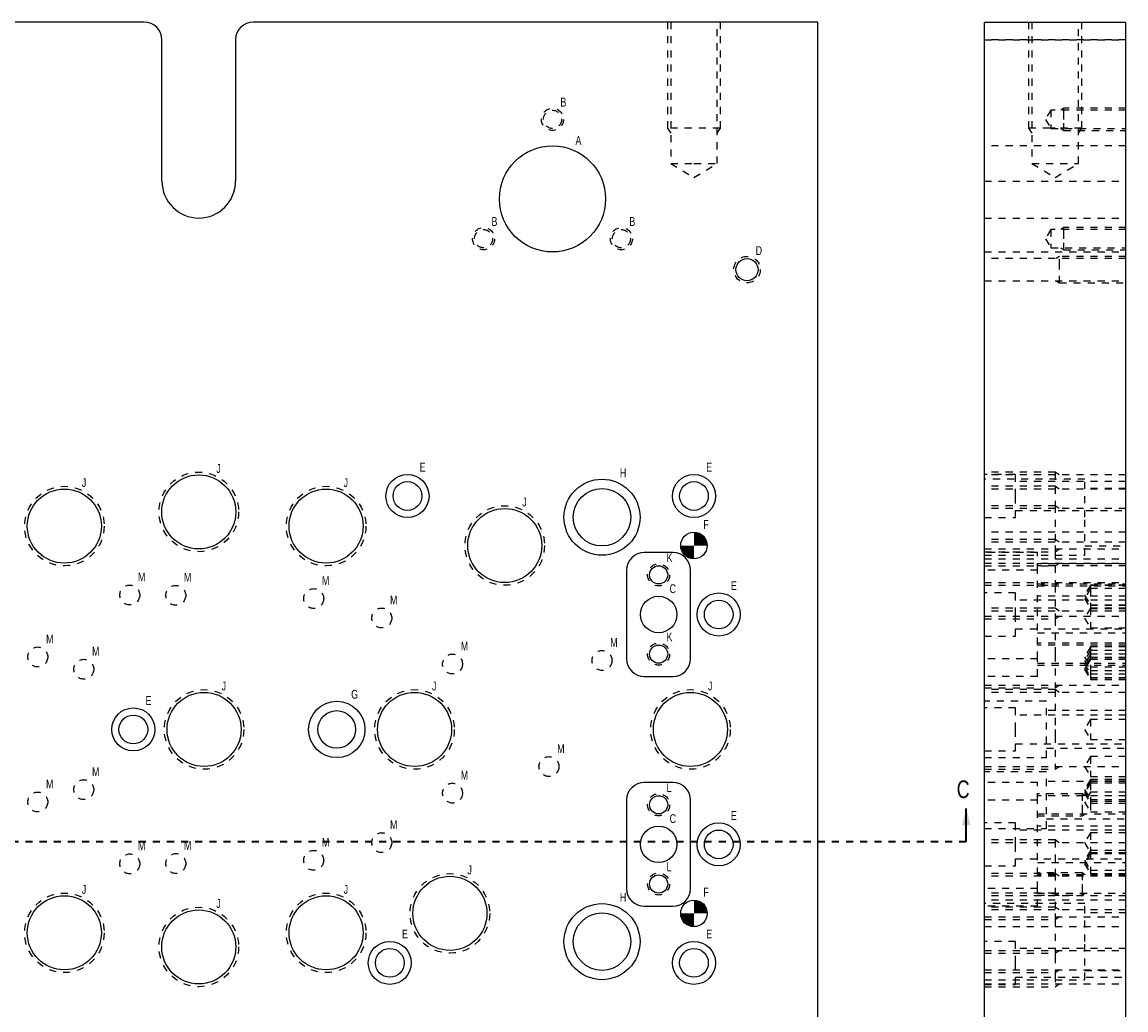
# Model space of a CAD drawing. Header units: inches. Extents: x 1802 to 2468, y -253 to -72.
# Tile 557 of 570: x 2437 to 2452, y -188 to -174. Entities that reach past the tile are written whole.
import ezdxf

# ---------------------------------------------------------------- set-up
doc = ezdxf.new("R2010")
doc.units = ezdxf.units.IN
doc.header["$LTSCALE"] = 0.5
doc.header["$MEASUREMENT"] = 0
doc.linetypes.add('HIDDEN', pattern=[0.225, 0.15, -0.075])
doc.linetypes.add('PHANTOM', pattern=[0.25, 0.125, -0.025, 0.025, -0.025, 0.025, -0.025])
for name, color, linetype in [('SID-M-D', 42, 'Continuous'), ('SID-M-F', 202, 'Continuous'), ('SID-M-H', 4, 'HIDDEN'), ('SID-M-S', 105, 'Continuous')]:
    doc.layers.add(name, color=color, linetype=linetype)
doc.styles.add('SLDTEXTSTYLE0', font='TXT', dxfattribs={"width": 0.595745})

msp = doc.modelspace()

# ---------------------------------------------------------------- hatches: boundary and pattern name
at = {"layer": 'SID-M-F'}
h = msp.add_hatch(color=256, dxfattribs=at)
edge = h.paths.add_edge_path(flags=0)
edge.add_arc((2446.31754, -181.85117), 0.1875, 0, 90)
edge.add_line((2446.31754, -181.66367), (2446.31754, -181.85117))
edge.add_line((2446.31754, -181.85117), (2446.50504, -181.85117))
h = msp.add_hatch(color=256, dxfattribs=at)
edge = h.paths.add_edge_path(flags=0)
edge.add_arc((2446.31754, -181.85117), 0.1875, 180, 270)
edge.add_line((2446.31754, -182.03867), (2446.31754, -181.85117))
edge.add_line((2446.31754, -181.85117), (2446.13004, -181.85117))
h = msp.add_hatch(color=256, dxfattribs=at)
edge = h.paths.add_edge_path(flags=0)
edge.add_arc((2446.31754, -187.05117), 0.1875, 0, 90)
edge.add_line((2446.31754, -186.86367), (2446.31754, -187.05117))
edge.add_line((2446.31754, -187.05117), (2446.50504, -187.05117))
h = msp.add_hatch(color=256, dxfattribs=at)
edge = h.paths.add_edge_path(flags=0)
edge.add_arc((2446.31754, -187.05117), 0.1875, 180, 270)
edge.add_line((2446.31754, -187.23867), (2446.31754, -187.05117))
edge.add_line((2446.31754, -187.05117), (2446.13004, -187.05117))

# ---------------------------------------------------------------- linework, layer by layer
at = {"color": 7, "linetype": 'Continuous', "lineweight": 35}
msp.add_line((2450.16754, -186.03827), (2450.16754, -185.56827), dxfattribs=at)
at = {"color": 7, "linetype": 'PHANTOM', "lineweight": 35}
msp.add_line((2450.16754, -186.03827), (2428.46754, -186.03827), dxfattribs=at)
at = {"color": 7, "linetype": 'Continuous', "lineweight": 35}
msp.add_solid([(2450.16754, -185.56827), (2450.10754, -185.80827), (2450.22754, -185.80827)], dxfattribs=at)
at = {"layer": 'SID-M-H'}
for p, q in [((2445.94254, -174.45117), (2445.94254, -175.95117)), ((2445.98944, -174.45117), (2445.98944, -176.45117)), ((2446.64564, -176.45117), (2446.64564, -174.45117)), ((2446.69254, -175.95117), (2446.69254, -174.45117)), ((2451.04856, -174.45117), (2451.04856, -175.95117)), ((2451.09546, -174.45117), (2451.09546, -176.45117)), ((2451.75166, -176.45117), (2451.75166, -174.45117)), ((2451.79856, -175.95117), (2451.79856, -174.45117)), ((2450.42356, -174.70117), (2452.42356, -174.70117)), ((2452.42356, -174.70117), (2450.42356, -174.70117)), ((2451.54356, -175.66992), (2451.50194, -175.69767)), ((2452.42356, -175.66992), (2451.54356, -175.66992)), ((2451.36356, -175.69767), (2451.28635, -175.82617)), ((2451.28635, -175.82617), (2451.36356, -175.95467)), ((2451.36356, -175.69767), (2451.36356, -175.95467)), ((2452.42356, -175.69767), (2451.36356, -175.69767)), ((2451.54356, -175.82617), (2451.54356, -175.78011)), ((2445.94254, -175.95117), (2445.98944, -176.02152)), ((2446.68532, -175.95117), (2445.94254, -175.95117)), ((2446.64564, -176.02152), (2446.69254, -175.95117)), ((2446.69254, -175.95117), (2446.68534, -175.95117)), ((2451.04856, -175.95117), (2451.09546, -176.02152)), ((2451.42356, -175.95117), (2451.3504, -175.95117)), ((2451.36356, -175.95467), (2452.42356, -175.95467)), ((2451.50194, -175.95467), (2451.54356, -175.98242)), ((2451.54356, -175.98242), (2452.42356, -175.98242)), ((2451.75166, -176.02152), (2451.79856, -175.95117)), ((2452.42356, -176.20117), (2450.42356, -176.20117)), ((2445.98944, -176.45117), (2446.31754, -176.45117)), ((2445.98944, -176.45117), (2446.31754, -176.64831)), ((2446.31754, -176.45117), (2446.64564, -176.45117)), ((2446.31754, -176.64831), (2446.64564, -176.45117)), ((2451.09546, -176.45117), (2451.75166, -176.45117)), ((2451.09546, -176.45117), (2451.42356, -176.64831)), ((2451.42356, -176.64831), (2451.75166, -176.45117)), ((2450.42356, -176.70117), (2452.42356, -176.70117)), ((2450.42356, -176.70117), (2452.42356, -176.70117)), ((2450.42356, -177.22117), (2452.42356, -177.22117)), ((2451.36356, -177.38517), (2451.28635, -177.51367)), ((2451.36356, -177.38517), (2451.36356, -177.64217)), ((2452.42356, -177.38517), (2451.36356, -177.38517)), ((2451.54356, -177.35742), (2451.50194, -177.38517)), ((2452.42356, -177.35742), (2451.54356, -177.35742)), ((2451.28635, -177.51367), (2451.36356, -177.64217)), ((2451.54356, -177.51367), (2451.54356, -177.46761)), ((2450.42356, -177.70117), (2452.42356, -177.70117)), ((2451.36356, -177.64217), (2452.42356, -177.64217)), ((2451.50194, -177.64217), (2451.54356, -177.66992)), ((2451.54356, -177.66992), (2452.42356, -177.66992)), ((2452.42356, -177.79492), (2450.42356, -177.79492)), ((2451.48356, -177.76367), (2451.43669, -177.79492)), ((2452.42356, -177.76367), (2451.48356, -177.76367)), ((2451.48356, -177.95117), (2451.48356, -177.90058)), ((2450.42356, -178.10742), (2452.42356, -178.10742)), ((2451.43669, -178.10742), (2451.48356, -178.13867)), ((2451.48356, -178.13867), (2452.42356, -178.13867)), ((2451.42356, -180.81367), (2450.42356, -180.81367)), ((2450.86356, -180.84667), (2450.42356, -180.84667)), ((2450.86356, -181.15117), (2450.86356, -180.84667)), ((2451.48214, -180.85272), (2451.42356, -180.81367)), ((2451.42356, -180.81367), (2451.42356, -180.82059)), ((2452.42356, -180.85272), (2450.42356, -180.85272)), ((2451.84356, -180.91367), (2450.42356, -180.91367)), ((2452.42356, -180.94817), (2450.86356, -180.94817)), ((2451.84356, -181.45117), (2451.84356, -180.91367)), ((2451.42356, -181.01367), (2450.42356, -181.01367)), ((2452.42356, -181.05272), (2450.42356, -181.05272)), ((2450.86356, -181.45567), (2450.86356, -181.15117)), ((2451.48214, -181.05272), (2451.42356, -181.01367)), ((2451.42356, -181.01367), (2451.42356, -181.02059)), ((2452.42356, -181.04492), (2451.84356, -181.04492)), ((2451.42356, -181.28867), (2450.42356, -181.28867)), ((2451.48214, -181.32772), (2451.42356, -181.28867)), ((2452.42356, -181.32772), (2450.42356, -181.32772)), ((2450.42356, -181.45567), (2450.86356, -181.45567)), ((2450.86356, -181.35417), (2452.42356, -181.35417)), ((2451.84356, -181.98867), (2451.84356, -181.45117)), ((2452.42356, -181.66367), (2450.42356, -181.66367)), ((2451.42356, -181.76367), (2450.42356, -181.76367)), ((2451.48214, -181.80272), (2451.42356, -181.76367)), ((2452.42356, -181.80272), (2450.42356, -181.80272)), ((2450.42356, -181.89962), (2452.42356, -181.89962)), ((2450.42356, -181.93867), (2451.42356, -181.93867)), ((2451.42356, -181.85117), (2451.42356, -181.93916)), ((2451.42356, -181.93867), (2451.48214, -181.89962)), ((2451.84356, -181.85742), (2452.42356, -181.85742)), ((2451.17356, -181.95117), (2450.42356, -181.95117)), ((2450.42356, -181.98867), (2451.84356, -181.98867)), ((2450.42356, -182.03867), (2452.42356, -182.03867)), ((2451.17356, -182.20117), (2451.17356, -181.95117)), ((2450.42356, -182.09962), (2452.42356, -182.09962)), ((2450.42356, -182.13867), (2451.42356, -182.13867)), ((2451.17356, -182.20117), (2450.42356, -182.20117)), ((2451.17356, -182.20117), (2450.42356, -182.20117)), ((2452.42356, -182.10992), (2451.17356, -182.10992)), ((2452.42356, -182.13767), (2451.17356, -182.13767)), ((2451.17356, -183.45117), (2451.17356, -182.20117)), ((2451.42356, -182.13867), (2451.48214, -182.09962)), ((2450.42356, -182.37462), (2452.42356, -182.37462)), ((2451.17356, -182.39467), (2452.42356, -182.39467)), ((2451.42356, -182.41367), (2451.48214, -182.37462)), ((2450.42356, -182.41367), (2451.42356, -182.41367)), ((2450.86356, -182.52167), (2450.42356, -182.52167)), ((2450.86356, -182.82617), (2450.86356, -182.52167)), ((2451.17356, -182.42242), (2452.42356, -182.42242)), ((2451.42356, -182.41367), (2451.42356, -182.41416)), ((2451.92356, -182.41054), (2451.83907, -182.55117)), ((2451.92356, -182.41476), (2451.83907, -182.55539)), ((2451.92356, -182.46054), (2451.83907, -182.60117)), ((2451.83907, -182.55117), (2451.92356, -182.69179)), ((2451.83907, -182.55539), (2451.92356, -182.69601)), ((2451.92356, -182.41054), (2451.92356, -182.41476)), ((2452.42356, -182.41054), (2451.92356, -182.41054)), ((2451.92356, -182.41476), (2451.92356, -182.46054)), ((2452.42356, -182.41476), (2451.92356, -182.41476)), ((2451.92356, -182.46054), (2451.92356, -182.73554)), ((2452.42356, -182.46054), (2451.92356, -182.46054)), ((2452.42356, -182.62317), (2450.86356, -182.62317)), ((2452.42356, -182.56837), (2451.17356, -182.56837)), ((2451.83907, -182.60117), (2451.92356, -182.74179)), ((2451.92356, -182.69179), (2452.42356, -182.69179)), ((2451.92356, -182.69601), (2452.42356, -182.69601)), ((2451.42356, -182.73867), (2450.42356, -182.73867)), ((2452.42356, -182.77772), (2450.42356, -182.77772)), ((2450.42356, -182.84962), (2452.42356, -182.84962)), ((2450.86356, -183.13067), (2450.86356, -182.82617)), ((2451.48214, -182.77772), (2451.42356, -182.73867)), ((2451.42356, -182.88867), (2451.48214, -182.84962)), ((2451.92356, -182.73554), (2451.83907, -182.87617)), ((2451.92356, -182.73554), (2451.92356, -183.01679)), ((2452.42356, -182.73554), (2451.92356, -182.73554)), ((2451.92356, -182.74179), (2452.42356, -182.74179)), ((2450.42356, -182.88867), (2451.42356, -182.88867)), ((2450.86356, -183.02917), (2452.42356, -183.02917)), ((2451.83907, -182.87617), (2451.92356, -183.01679)), ((2451.92356, -183.01679), (2452.42356, -183.01679)), ((2450.42356, -183.13067), (2450.86356, -183.13067)), ((2451.17356, -183.08397), (2452.42356, -183.08397)), ((2452.42356, -183.22992), (2451.17356, -183.22992)), ((2452.42356, -183.25767), (2451.17356, -183.25767)), ((2451.42356, -183.30117), (2451.42356, -183.38916)), ((2451.92356, -183.28554), (2451.83907, -183.42617)), ((2451.92356, -183.33554), (2451.83907, -183.47617)), ((2451.92356, -183.28554), (2451.92356, -183.33554)), ((2452.42356, -183.28554), (2451.92356, -183.28554)), ((2451.92356, -183.33554), (2451.92356, -183.61679)), ((2452.42356, -183.33554), (2451.92356, -183.33554)), ((2451.17356, -183.45117), (2450.42356, -183.45117)), ((2451.17356, -183.45117), (2450.42356, -183.45117)), ((2451.17356, -183.70117), (2451.17356, -183.45117)), ((2451.92356, -183.38554), (2451.83907, -183.52617)), ((2451.83907, -183.42617), (2451.92356, -183.56679)), ((2451.92356, -183.43554), (2451.83907, -183.57617)), ((2451.92356, -183.4594), (2451.83907, -183.60002)), ((2451.92356, -183.46154), (2451.83907, -183.60217)), ((2451.83907, -183.47617), (2451.92356, -183.61679)), ((2452.42356, -183.38554), (2451.92356, -183.38554)), ((2452.42356, -183.43554), (2451.92356, -183.43554)), ((2452.42356, -183.4594), (2451.92356, -183.4594)), ((2452.42356, -183.46154), (2451.92356, -183.46154)), ((2451.17356, -183.51467), (2452.42356, -183.51467)), ((2451.17356, -183.54242), (2452.42356, -183.54242)), ((2451.83907, -183.52617), (2451.92356, -183.66679)), ((2451.83907, -183.57617), (2451.92356, -183.71679)), ((2451.83907, -183.60002), (2451.92356, -183.74065)), ((2451.83907, -183.60217), (2451.92356, -183.74279)), ((2451.92356, -183.56679), (2452.42356, -183.56679)), ((2451.92356, -183.61679), (2451.92356, -183.66679)), ((2451.92356, -183.61679), (2452.42356, -183.61679)), ((2451.17356, -183.70117), (2450.42356, -183.70117)), ((2451.92356, -183.66679), (2451.92356, -183.74065)), ((2451.92356, -183.66679), (2452.42356, -183.66679)), ((2451.92356, -183.71679), (2452.42356, -183.71679)), ((2451.92356, -183.74065), (2451.92356, -183.74279)), ((2451.92356, -183.74065), (2452.42356, -183.74065)), ((2451.92356, -183.74279), (2452.42356, -183.74279)), ((2450.42356, -183.82462), (2452.42356, -183.82462)), ((2450.42356, -183.86367), (2451.42356, -183.86367)), ((2451.42356, -183.88867), (2450.42356, -183.88867)), ((2452.42356, -183.92772), (2450.42356, -183.92772)), ((2451.42356, -183.86367), (2451.48214, -183.82462)), ((2451.48214, -183.92772), (2451.42356, -183.88867)), ((2451.29856, -184.05267), (2450.42356, -184.05267)), ((2451.29856, -184.45117), (2451.29856, -184.05267)), ((2450.86356, -184.14667), (2450.42356, -184.14667)), ((2450.86356, -184.45117), (2450.86356, -184.14667)), ((2452.42356, -184.24817), (2450.86356, -184.24817)), ((2452.42356, -184.18567), (2451.29856, -184.18567)), ((2451.92356, -184.31054), (2451.83907, -184.45117)), ((2451.92356, -184.31054), (2451.92356, -184.59179)), ((2452.42356, -184.31054), (2451.92356, -184.31054)), ((2450.86356, -184.75567), (2450.86356, -184.45117)), ((2451.29856, -184.84967), (2451.29856, -184.45117)), ((2451.42356, -184.45117), (2451.42356, -184.53916)), ((2451.83907, -184.45117), (2451.92356, -184.59179)), ((2450.86356, -184.65417), (2452.42356, -184.65417)), ((2451.29856, -184.71667), (2452.42356, -184.71667)), ((2451.92356, -184.59179), (2452.42356, -184.59179)), ((2450.42356, -184.75567), (2450.86356, -184.75567)), ((2450.42356, -184.84967), (2451.29856, -184.84967)), ((2451.92356, -184.83554), (2451.83907, -184.97617)), ((2451.92356, -184.83554), (2451.92356, -185.11679)), ((2452.42356, -184.83554), (2451.92356, -184.83554)), ((2450.42356, -184.97462), (2452.42356, -184.97462)), ((2450.42356, -185.01367), (2451.42356, -185.01367)), ((2451.29856, -185.05267), (2450.42356, -185.05267)), ((2451.29856, -185.45117), (2451.29856, -185.05267)), ((2451.42356, -185.01367), (2451.48214, -184.97462)), ((2451.83907, -184.97617), (2451.92356, -185.11679)), ((2451.17356, -185.20117), (2450.42356, -185.20117)), ((2451.17356, -185.45117), (2451.17356, -185.20117)), ((2452.42356, -185.18567), (2451.29856, -185.18567)), ((2451.92356, -185.15954), (2451.83907, -185.30017)), ((2451.92356, -185.16169), (2451.83907, -185.30231)), ((2451.92356, -185.18554), (2451.83907, -185.32617)), ((2451.92356, -185.21054), (2451.83907, -185.35117)), ((2451.92356, -185.11679), (2452.42356, -185.11679)), ((2451.92356, -185.15954), (2451.92356, -185.16169)), ((2452.42356, -185.15954), (2451.92356, -185.15954)), ((2451.92356, -185.16169), (2451.92356, -185.21054)), ((2452.42356, -185.16169), (2451.92356, -185.16169)), ((2452.42356, -185.18554), (2451.92356, -185.18554)), ((2451.92356, -185.21054), (2451.92356, -185.49179)), ((2452.42356, -185.21054), (2451.92356, -185.21054)), ((2451.80356, -185.35992), (2451.17356, -185.35992)), ((2451.84519, -185.38767), (2451.80356, -185.35992)), ((2451.83907, -185.30017), (2451.92356, -185.44079)), ((2451.83907, -185.30231), (2451.92356, -185.44294)), ((2451.83907, -185.32617), (2451.92356, -185.46679)), ((2451.92356, -185.33554), (2451.83907, -185.47617)), ((2451.83907, -185.35117), (2451.92356, -185.49179)), ((2452.42356, -185.33554), (2451.92356, -185.33554)), ((2451.17356, -185.45117), (2450.42356, -185.45117)), ((2451.17356, -185.45117), (2450.42356, -185.45117)), ((2452.42356, -185.38767), (2451.17356, -185.38767)), ((2451.17356, -186.70117), (2451.17356, -185.45117)), ((2451.29856, -185.84967), (2451.29856, -185.45117)), ((2451.80356, -185.51617), (2451.80356, -185.56222)), ((2451.83907, -185.47617), (2451.92356, -185.61679)), ((2451.92356, -185.44079), (2452.42356, -185.44079)), ((2451.92356, -185.44294), (2452.42356, -185.44294)), ((2451.92356, -185.46679), (2452.42356, -185.46679)), ((2451.92356, -185.49179), (2451.92356, -185.61679)), ((2451.92356, -185.49179), (2452.42356, -185.49179)), ((2451.17356, -185.64467), (2452.42356, -185.64467)), ((2451.17356, -185.67242), (2451.80356, -185.67242)), ((2451.80356, -185.67242), (2451.84519, -185.64467)), ((2451.92356, -185.61679), (2452.42356, -185.61679)), ((2450.86356, -185.77167), (2450.42356, -185.77167)), ((2450.86356, -186.07617), (2450.86356, -185.77167)), ((2452.42356, -185.81837), (2451.17356, -185.81837)), ((2451.29856, -185.71667), (2452.42356, -185.71667)), ((2450.42356, -185.84967), (2451.29856, -185.84967)), ((2452.42356, -185.87317), (2450.86356, -185.87317)), ((2451.92356, -185.91054), (2451.83907, -186.05117)), ((2451.92356, -185.91054), (2451.92356, -186.19179)), ((2452.42356, -185.91054), (2451.92356, -185.91054)), ((2451.42356, -186.01367), (2450.42356, -186.01367)), ((2452.42356, -186.05272), (2450.42356, -186.05272)), ((2450.86356, -186.38067), (2450.86356, -186.07617)), ((2451.48214, -186.05272), (2451.42356, -186.01367)), ((2451.42356, -186.01367), (2451.42356, -186.02059)), ((2451.83907, -186.05117), (2451.92356, -186.19179)), ((2450.86356, -186.27917), (2452.42356, -186.27917)), ((2451.92356, -186.16054), (2451.83907, -186.30117)), ((2451.92356, -186.20632), (2451.83907, -186.34695)), ((2451.92356, -186.21054), (2451.83907, -186.35117)), ((2451.83907, -186.30117), (2451.92356, -186.44179)), ((2452.42356, -186.16054), (2451.92356, -186.16054)), ((2451.92356, -186.19179), (2451.92356, -186.44179)), ((2451.92356, -186.19179), (2452.42356, -186.19179)), ((2452.42356, -186.20632), (2451.92356, -186.20632)), ((2452.42356, -186.21054), (2451.92356, -186.21054)), ((2450.42356, -186.38067), (2450.86356, -186.38067)), ((2451.17356, -186.33397), (2452.42356, -186.33397)), ((2451.83907, -186.34695), (2451.92356, -186.48757)), ((2451.83907, -186.35117), (2451.92356, -186.49179)), ((2451.92356, -186.44179), (2451.92356, -186.48757)), ((2451.92356, -186.44179), (2452.42356, -186.44179)), ((2451.42356, -186.48867), (2450.42356, -186.48867)), ((2452.42356, -186.52772), (2450.42356, -186.52772)), ((2451.80356, -186.47992), (2451.17356, -186.47992)), ((2452.42356, -186.50767), (2451.17356, -186.50767)), ((2451.48214, -186.52772), (2451.42356, -186.48867)), ((2451.84519, -186.50767), (2451.80356, -186.47992)), ((2451.92356, -186.48757), (2451.92356, -186.49179)), ((2451.92356, -186.48757), (2452.42356, -186.48757)), ((2451.92356, -186.49179), (2452.42356, -186.49179)), ((2451.17356, -186.70117), (2450.42356, -186.70117)), ((2451.17356, -186.70117), (2450.42356, -186.70117)), ((2451.42356, -186.76367), (2450.42356, -186.76367)), ((2451.17356, -186.95117), (2451.17356, -186.70117)), ((2451.17356, -186.76467), (2452.42356, -186.76467)), ((2451.48214, -186.80272), (2451.42356, -186.76367)), ((2451.80356, -186.63617), (2451.80356, -186.68222)), ((2451.80356, -186.79242), (2451.84519, -186.76467)), ((2452.42356, -186.80272), (2450.42356, -186.80272)), ((2452.42356, -186.86367), (2450.42356, -186.86367)), ((2451.84356, -186.91367), (2450.42356, -186.91367)), ((2451.17356, -186.79242), (2451.80356, -186.79242)), ((2451.84356, -187.45117), (2451.84356, -186.91367)), ((2451.17356, -186.95117), (2450.42356, -186.95117)), ((2451.42356, -186.96367), (2450.42356, -186.96367)), ((2452.42356, -187.00272), (2450.42356, -187.00272)), ((2451.48214, -187.00272), (2451.42356, -186.96367)), ((2451.42356, -187.05117), (2451.42356, -187.13916)), ((2452.42356, -187.04492), (2451.84356, -187.04492)), ((2450.42356, -187.09962), (2452.42356, -187.09962)), ((2450.42356, -187.13867), (2451.42356, -187.13867)), ((2450.42356, -187.23867), (2452.42356, -187.23867)), ((2451.42356, -187.13867), (2451.48214, -187.09962)), ((2450.86356, -187.44667), (2450.42356, -187.44667)), ((2450.86356, -187.75117), (2450.86356, -187.44667)), ((2452.42356, -187.54817), (2450.86356, -187.54817)), ((2451.84356, -187.98867), (2451.84356, -187.45117)), ((2450.42356, -187.57462), (2452.42356, -187.57462)), ((2450.42356, -187.61367), (2451.42356, -187.61367)), ((2451.42356, -187.61367), (2451.48214, -187.57462)), ((2451.42356, -187.61367), (2451.42356, -187.6568)), ((2450.42356, -187.84962), (2452.42356, -187.84962)), ((2450.86356, -188.05567), (2450.86356, -187.75117)), ((2451.42356, -187.88867), (2451.48214, -187.84962)), ((2451.84356, -187.85742), (2452.42356, -187.85742)), ((2450.42356, -187.88867), (2451.42356, -187.88867)), ((2450.42356, -187.98867), (2451.84356, -187.98867)), ((2450.86356, -187.95417), (2452.42356, -187.95417)), ((2451.42356, -187.88867), (2451.42356, -187.92392)), ((2450.42356, -188.04962), (2452.42356, -188.04962)), ((2450.42356, -188.05567), (2450.86356, -188.05567)), ((2450.42356, -188.08867), (2451.42356, -188.08867)), ((2451.42356, -188.08867), (2451.48214, -188.04962))]:
    msp.add_line(p, q, dxfattribs=at)
for centre, radius in [((2444.31754, -175.82617), 0.15625), ((2444.31754, -175.82617), 0.1285), ((2443.34326, -177.51367), 0.15625), ((2443.34326, -177.51367), 0.1285), ((2445.29182, -177.51367), 0.15625), ((2445.29182, -177.51367), 0.1285), ((2447.06754, -177.95117), 0.1875), ((2439.31754, -181.37617), 0.5625), ((2437.41754, -181.57617), 0.5625), ((2441.11754, -181.57617), 0.5625), ((2443.64254, -181.85117), 0.5625), ((2445.81754, -182.26617), 0.15625), ((2438.34254, -182.55117), 0.14062), ((2438.99254, -182.55539), 0.14062), ((2440.94254, -182.60117), 0.14062), ((2441.90504, -182.87617), 0.14062), ((2437.04254, -183.42617), 0.14062), ((2445.01754, -183.47617), 0.14062), ((2445.81754, -183.38617), 0.15625), ((2437.69254, -183.60002), 0.14062), ((2442.90504, -183.52617), 0.14062), ((2439.39254, -184.45117), 0.5625), ((2442.36754, -184.45117), 0.5625), ((2446.26754, -184.45117), 0.5625), ((2444.26754, -184.97617), 0.14062), ((2437.69254, -185.30231), 0.14063), ((2442.90504, -185.35117), 0.14062), ((2437.04254, -185.47617), 0.14062), ((2445.81754, -185.51617), 0.15625), ((2441.90504, -186.05117), 0.14062), ((2438.34254, -186.35117), 0.14062), ((2438.99254, -186.34695), 0.14062), ((2440.94254, -186.30117), 0.14062), ((2442.86754, -187.05117), 0.5625), ((2445.81754, -186.63617), 0.15625), ((2437.41754, -187.32617), 0.5625), ((2441.11754, -187.32617), 0.5625), ((2439.31754, -187.52617), 0.5625)]:
    msp.add_circle(centre, radius, dxfattribs=at)
for points, knots in [([(2451.54356, -175.78011), (2451.54356, -175.73815), (2451.54356, -175.70401), (2451.54356, -175.68072), (2451.54356, -175.67036), (2451.54356, -175.66992), (2451.54356, -175.67001), (2451.54356, -175.66992)], [0, 0, 0, 0, 0.2352456, 0.47049121, 0.70573681, 0.94098242, 1, 1, 1, 1]), ([(2451.54356, -175.98242), (2451.54356, -175.98198), (2451.54356, -175.97162), (2451.54356, -175.94833), (2451.54356, -175.91419), (2451.54356, -175.87222), (2451.54356, -175.82617), (2451.54356, -175.84175), (2451.54356, -175.82617)], [0, 0, 0, 0, 0.04777801, 0.23822241, 0.42866681, 0.61911121, 0.8095556, 1, 1, 1, 1]), ([(2451.35039, -175.95117), (2451.28006, -175.95117), (2451.21522, -175.95117), (2451.1584, -175.95117), (2451.11176, -175.95117), (2451.07711, -175.95117), (2451.05577, -175.95117), (2451.04856, -175.95117), (2451.04996, -175.95117), (2451.04856, -175.95117)], [0, 0, 0, 0, 0.14282822, 0.28569018, 0.42855215, 0.57141411, 0.71427607, 0.85713804, 1, 1, 1, 1]), ([(2451.79856, -175.95117), (2451.79136, -175.95117), (2451.77002, -175.95117), (2451.73536, -175.95117), (2451.68873, -175.95117), (2451.6319, -175.95117), (2451.56707, -175.95117), (2451.49672, -175.95117), (2451.42356, -175.95117), (2451.44811, -175.95117), (2451.42356, -175.95117)], [0, 0, 0, 0, 0.12499907, 0.2499992, 0.37499933, 0.49999947, 0.6249996, 0.74999973, 0.87499987, 1, 1, 1, 1]), ([(2451.54356, -177.46761), (2451.54356, -177.42565), (2451.54356, -177.39151), (2451.54356, -177.36822), (2451.54356, -177.35786), (2451.54356, -177.35742), (2451.54356, -177.35751), (2451.54356, -177.35742)], [0, 0, 0, 0, 0.2352456, 0.47049121, 0.70573681, 0.94098242, 1, 1, 1, 1]), ([(2451.54356, -177.66992), (2451.54356, -177.66948), (2451.54356, -177.65912), (2451.54356, -177.63583), (2451.54356, -177.60169), (2451.54356, -177.55972), (2451.54356, -177.51367), (2451.54356, -177.52925), (2451.54356, -177.51367)], [0, 0, 0, 0, 0.04777801, 0.23822241, 0.42866681, 0.61911121, 0.8095556, 1, 1, 1, 1]), ([(2451.48356, -177.90058), (2451.48356, -177.85375), (2451.48356, -177.81414), (2451.48356, -177.78469), (2451.48356, -177.76759), (2451.48356, -177.76367), (2451.48356, -177.76444), (2451.48356, -177.76367)], [0, 0, 0, 0, 0.21048103, 0.42096206, 0.63144309, 0.84192412, 1, 1, 1, 1]), ([(2451.48356, -178.13867), (2451.48356, -178.13475), (2451.48356, -178.11765), (2451.48356, -178.0882), (2451.48356, -178.04859), (2451.48356, -178.00176), (2451.48356, -177.95117), (2451.48356, -177.96824), (2451.48356, -177.95117)], [0, 0, 0, 0, 0.13058931, 0.30447145, 0.47835359, 0.65223572, 0.82611786, 1, 1, 1, 1]), ([(2451.42354, -180.82059), (2451.42356, -180.8412), (2451.42356, -180.87498), (2451.42356, -180.9211), (2451.42356, -180.97842), (2451.42356, -181.01367), (2451.42356, -181.00173), (2451.42356, -181.01367)], [0, 0, 0, 0, 0.220159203, 0.440318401, 0.660477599, 0.880636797, 1, 1, 1, 1]), ([(2451.42354, -181.02059), (2451.42356, -181.0412), (2451.42356, -181.07498), (2451.42356, -181.1211), (2451.42356, -181.17842), (2451.42356, -181.24554), (2451.42356, -181.28867), (2451.42356, -181.27411), (2451.42356, -181.28867)], [0, 0, 0, 0, 0.17904856, 0.358097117, 0.537145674, 0.71619423, 0.895242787, 1, 1, 1, 1]), ([(2451.42354, -181.28867), (2451.42356, -181.29559), (2451.42356, -181.3162), (2451.42356, -181.34998), (2451.42356, -181.3961), (2451.42356, -181.45342), (2451.42356, -181.52054), (2451.42356, -181.5958), (2451.42356, -181.67735), (2451.42356, -181.76317), (2451.42356, -181.85117), (2451.42356, -181.82172), (2451.42356, -181.85117)], [0, 0, 0, 0, 0.1, 0.2, 0.3, 0.4, 0.5, 0.6, 0.7, 0.8, 0.9, 1, 1, 1, 1]), ([(2451.42354, -181.93916), (2451.42356, -182.02499), (2451.42356, -182.10654), (2451.42356, -182.1818), (2451.42356, -182.24892), (2451.42356, -182.30624), (2451.42356, -182.35236), (2451.42356, -182.38614), (2451.42356, -182.40674), (2451.42356, -182.41367), (2451.42356, -182.41233), (2451.42356, -182.41367)], [0, 0, 0, 0, 0.11111111, 0.22222222, 0.33333333, 0.44444445, 0.55555556, 0.66666667, 0.77777778, 0.88888889, 1, 1, 1, 1]), ([(2451.42354, -182.41416), (2451.42356, -182.49999), (2451.42356, -182.58154), (2451.42356, -182.6568), (2451.42356, -182.72392), (2451.42356, -182.78124), (2451.42356, -182.82736), (2451.42356, -182.86114), (2451.42356, -182.88174), (2451.42356, -182.88867), (2451.42356, -182.88733), (2451.42356, -182.88867)], [0, 0, 0, 0, 0.11111111, 0.22222222, 0.33333333, 0.44444445, 0.55555556, 0.66666667, 0.77777778, 0.88888889, 1, 1, 1, 1]), ([(2451.42354, -182.88867), (2451.42356, -182.90342), (2451.42356, -182.97054), (2451.42356, -183.0458), (2451.42356, -183.12735), (2451.42356, -183.21317), (2451.42356, -183.30117), (2451.42356, -183.27172), (2451.42356, -183.30117)], [0, 0, 0, 0, 0.04597697, 0.23678157, 0.42758618, 0.61839079, 0.80919539, 1, 1, 1, 1]), ([(2451.42354, -183.38916), (2451.42356, -183.47499), (2451.42356, -183.55654), (2451.42356, -183.6318), (2451.42356, -183.69892), (2451.42356, -183.75624), (2451.42356, -183.80236), (2451.42356, -183.83614), (2451.42356, -183.85674), (2451.42356, -183.86367), (2451.42356, -183.86233), (2451.42356, -183.86367)], [0, 0, 0, 0, 0.11111111, 0.22222222, 0.33333333, 0.44444445, 0.55555556, 0.66666667, 0.77777778, 0.88888889, 1, 1, 1, 1]), ([(2451.42354, -183.88867), (2451.42356, -183.89559), (2451.42356, -183.9162), (2451.42356, -183.94998), (2451.42356, -183.9961), (2451.42356, -184.05342), (2451.42356, -184.12054), (2451.42356, -184.1958), (2451.42356, -184.27735), (2451.42356, -184.36317), (2451.42356, -184.45117), (2451.42356, -184.42172), (2451.42356, -184.45117)], [0, 0, 0, 0, 0.100000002, 0.200000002, 0.300000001, 0.400000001, 0.500000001, 0.600000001, 0.700000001, 0.8, 0.9, 1, 1, 1, 1]), ([(2451.42354, -184.53916), (2451.42356, -184.62499), (2451.42356, -184.70654), (2451.42356, -184.7818), (2451.42356, -184.84892), (2451.42356, -184.90624), (2451.42356, -184.95236), (2451.42356, -184.98614), (2451.42356, -185.00674), (2451.42356, -185.01367), (2451.42356, -185.01233), (2451.42356, -185.01367)], [0, 0, 0, 0, 0.11111111, 0.22222222, 0.33333333, 0.44444445, 0.55555556, 0.66666667, 0.77777778, 0.88888889, 1, 1, 1, 1]), ([(2451.80355, -185.35992), (2451.80356, -185.36036), (2451.80356, -185.37072), (2451.80356, -185.39401), (2451.80356, -185.42815), (2451.80356, -185.47011), (2451.80356, -185.51617), (2451.80356, -185.50059), (2451.80356, -185.51617)], [0, 0, 0, 0, 0.04777804, 0.23822243, 0.42866682, 0.61911122, 0.80955561, 1, 1, 1, 1]), ([(2451.80355, -185.56222), (2451.80356, -185.60419), (2451.80356, -185.63833), (2451.80356, -185.66162), (2451.80356, -185.67198), (2451.80356, -185.67242), (2451.80356, -185.67233), (2451.80356, -185.67242)], [0, 0, 0, 0, 0.23524561, 0.47049121, 0.70573682, 0.94098242, 1, 1, 1, 1]), ([(2451.42354, -186.02059), (2451.42356, -186.0412), (2451.42356, -186.07498), (2451.42356, -186.1211), (2451.42356, -186.17842), (2451.42356, -186.24554), (2451.42356, -186.3208), (2451.42356, -186.40235), (2451.42356, -186.48817), (2451.42356, -186.48867), (2451.42356, -186.4885), (2451.42356, -186.48867)], [0, 0, 0, 0, 0.12491146, 0.24982292, 0.37473439, 0.49964585, 0.62455731, 0.74946877, 0.87438023, 0.99929169, 1, 1, 1, 1]), ([(2451.42354, -186.48867), (2451.42356, -186.49559), (2451.42356, -186.5162), (2451.42356, -186.54998), (2451.42356, -186.5961), (2451.42356, -186.65342), (2451.42356, -186.72054), (2451.42356, -186.7958), (2451.42356, -186.87735), (2451.42356, -186.96317), (2451.42356, -187.05117), (2451.42356, -187.02172), (2451.42356, -187.05117)], [0, 0, 0, 0, 0.1, 0.2, 0.3, 0.4, 0.5, 0.6, 0.7, 0.8, 0.9, 1, 1, 1, 1]), ([(2451.80355, -186.47992), (2451.80356, -186.48036), (2451.80356, -186.49072), (2451.80356, -186.51401), (2451.80356, -186.54815), (2451.80356, -186.59011), (2451.80356, -186.63617), (2451.80356, -186.62059), (2451.80356, -186.63617)], [0, 0, 0, 0, 0.04777804, 0.23822243, 0.42866682, 0.61911122, 0.80955561, 1, 1, 1, 1]), ([(2451.80355, -186.68222), (2451.80356, -186.72419), (2451.80356, -186.75833), (2451.80356, -186.78162), (2451.80356, -186.79198), (2451.80356, -186.79242), (2451.80356, -186.79233), (2451.80356, -186.79242)], [0, 0, 0, 0, 0.23524561, 0.47049121, 0.70573682, 0.94098242, 1, 1, 1, 1]), ([(2451.42354, -187.13916), (2451.42356, -187.22499), (2451.42356, -187.30654), (2451.42356, -187.3818), (2451.42356, -187.44892), (2451.42356, -187.50624), (2451.42356, -187.55236), (2451.42356, -187.58614), (2451.42356, -187.60674), (2451.42356, -187.61367), (2451.42356, -187.61233), (2451.42356, -187.61367)], [0, 0, 0, 0, 0.11111111, 0.22222222, 0.33333333, 0.44444445, 0.55555556, 0.66666667, 0.77777778, 0.88888889, 1, 1, 1, 1]), ([(2451.42354, -187.6568), (2451.42356, -187.72392), (2451.42356, -187.78124), (2451.42356, -187.82736), (2451.42356, -187.86114), (2451.42356, -187.88174), (2451.42356, -187.88867), (2451.42356, -187.88733), (2451.42356, -187.88867)], [0, 0, 0, 0, 0.16666667, 0.33333334, 0.5, 0.66666667, 0.83333333, 1, 1, 1, 1]), ([(2451.42354, -187.92392), (2451.42356, -187.98124), (2451.42356, -188.02736), (2451.42356, -188.06114), (2451.42356, -188.08174), (2451.42356, -188.08867), (2451.42356, -188.08733), (2451.42356, -188.08867)], [0, 0, 0, 0, 0.2, 0.4, 0.6, 0.8, 1, 1, 1, 1])]:
    msp.add_open_spline(points, degree=3, knots=knots, dxfattribs=at)
at = {"layer": 'SID-M-S'}
for p, q in [((2438.54754, -174.45117), (2430.56754, -174.45117)), ((2448.06754, -174.45117), (2440.08754, -174.45117)), ((2448.06754, -194.45117), (2448.06754, -174.45117)), ((2450.42356, -194.45117), (2450.42356, -174.45117)), ((2450.42356, -174.45117), (2452.42356, -174.45117)), ((2452.42356, -194.45117), (2452.42356, -174.45117)), ((2438.79754, -176.70117), (2438.79754, -174.70117)), ((2439.83754, -174.70117), (2439.83754, -176.70117)), ((2446.02004, -181.95117), (2445.61504, -181.95117)), ((2445.36504, -182.20117), (2445.36504, -183.45117)), ((2446.27004, -183.45117), (2446.27004, -182.20117)), ((2445.61504, -183.70117), (2446.02004, -183.70117)), ((2446.02004, -185.20117), (2445.61504, -185.20117)), ((2445.36504, -185.45117), (2445.36504, -186.70117)), ((2446.27004, -186.70117), (2446.27004, -185.45117)), ((2445.61504, -186.95117), (2446.02004, -186.95117))]:
    msp.add_line(p, q, dxfattribs=at)
for centre, radius in [((2444.31754, -176.95117), 0.75), ((2447.06754, -177.95117), 0.15625), ((2442.26754, -181.15117), 0.3045), ((2446.31754, -181.15117), 0.3045), ((2439.31754, -181.37617), 0.52345), ((2442.26754, -181.15117), 0.203), ((2445.01754, -181.45117), 0.5375), ((2446.31754, -181.15117), 0.203), ((2437.41754, -181.57617), 0.52345), ((2441.11754, -181.57617), 0.52345), ((2445.01754, -181.45117), 0.40625), ((2443.64254, -181.85117), 0.52345), ((2446.31754, -181.85117), 0.1875), ((2445.81754, -182.26617), 0.1285), ((2446.66754, -182.82617), 0.3045), ((2445.81754, -182.82617), 0.2578), ((2446.66754, -182.82617), 0.203), ((2445.81754, -183.38617), 0.1285), ((2439.39254, -184.45117), 0.52345), ((2442.36754, -184.45117), 0.52345), ((2446.26754, -184.45117), 0.52345), ((2441.26754, -184.45117), 0.3985), ((2438.39254, -184.45117), 0.3045), ((2438.39254, -184.45117), 0.203), ((2441.26754, -184.45117), 0.2655), ((2445.81754, -185.51617), 0.1285), ((2445.81754, -186.07617), 0.2578), ((2446.66754, -186.07617), 0.3045), ((2446.66754, -186.07617), 0.203), ((2442.86754, -187.05117), 0.52345), ((2445.81754, -186.63617), 0.1285), ((2437.41754, -187.32617), 0.52345), ((2441.11754, -187.32617), 0.52345), ((2445.01754, -187.45117), 0.5375), ((2446.31754, -187.05117), 0.1875), ((2439.31754, -187.52617), 0.52345), ((2445.01754, -187.45117), 0.40625), ((2442.01754, -187.75117), 0.3045), ((2442.01754, -187.75117), 0.203), ((2446.31754, -187.75117), 0.3045), ((2446.31754, -187.75117), 0.203)]:
    msp.add_circle(centre, radius, dxfattribs=at)
for centre, radius, start, end in [((2438.54754, -174.70117), 0.25, 0, 90), ((2440.08754, -174.70117), 0.25, 90, 180), ((2439.31754, -176.70117), 0.52, 180, 0), ((2445.61504, -182.20117), 0.25, 90, 180), ((2446.02004, -182.20117), 0.25, 0, 90), ((2445.61504, -183.45117), 0.25, 180, 270), ((2446.02004, -183.45117), 0.25, 270, 0), ((2445.61504, -185.45117), 0.25, 90, 180), ((2446.02004, -185.45117), 0.25, 0, 90), ((2445.61504, -186.70117), 0.25, 180, 270), ((2446.02004, -186.70117), 0.25, 270, 0)]:
    msp.add_arc(centre, radius, start, end, dxfattribs=at)

# ---------------------------------------------------------------- texts
at = {"color": 7, "style": 'SLDTEXTSTYLE0', "width": 0.75}
msp.add_text('C', height=0.25, dxfattribs=at).set_placement((2450.03214, -185.42148))
at = {"layer": 'SID-M-D', "style": 'SLDTEXTSTYLE0', "width": 0.75}
for s, p in [('B', (2444.4299, -175.64572)), ('A', (2444.64246, -176.1867)), ('B', (2443.45562, -177.33322)), ('B', (2445.40418, -177.33322)), ('D', (2447.18939, -177.74464)), ('E', (2442.44009, -180.80533)), ('E', (2446.49009, -180.80533)), ('J', (2439.56498, -180.82458)), ('H', (2445.26978, -180.88638)), ('J', (2437.66498, -181.02458)), ('J', (2441.36498, -181.02458)), ('J', (2443.88998, -181.29958)), ('F', (2446.45008, -181.61527)), ('K', (2445.9299, -182.08572)), ('M', (2438.45904, -182.35932)), ('M', (2439.10904, -182.36354)), ('M', (2441.05904, -182.40932)), ('C', (2445.97412, -182.52421)), ('E', (2446.84009, -182.48033)), ('M', (2442.02154, -182.68432)), ('M', (2437.15904, -183.23432)), ('M', (2445.13404, -183.28432)), ('K', (2445.9299, -183.20572)), ('M', (2437.80904, -183.40818)), ('M', (2443.02154, -183.33432)), ('J', (2439.63998, -183.89958)), ('J', (2442.61498, -183.89958)), ('J', (2446.51498, -183.89958)), ('G', (2441.47224, -184.017)), ('E', (2438.56509, -184.10533)), ('M', (2444.38404, -184.78432)), ('M', (2437.80904, -185.11047)), ('M', (2443.02154, -185.15932)), ('M', (2437.15904, -185.28432)), ('L', (2445.9299, -185.33572)), ('C', (2445.97412, -185.77421)), ('E', (2446.84009, -185.73033)), ('M', (2442.02154, -185.85932)), ('M', (2441.05904, -186.10932)), ('M', (2438.45904, -186.15932)), ('M', (2439.10904, -186.1551)), ('J', (2443.11498, -186.49958)), ('L', (2445.9299, -186.45572)), ('J', (2437.66498, -186.77458)), ('J', (2441.36498, -186.77458)), ('H', (2445.26978, -186.88638)), ('F', (2446.45008, -186.81527)), ('J', (2439.56498, -186.97458)), ('E', (2442.19009, -187.40533)), ('E', (2446.49009, -187.40533))]:
    msp.add_text(s, height=0.125, dxfattribs=at).set_placement(p)

doc.saveas('drawing.dxf')
